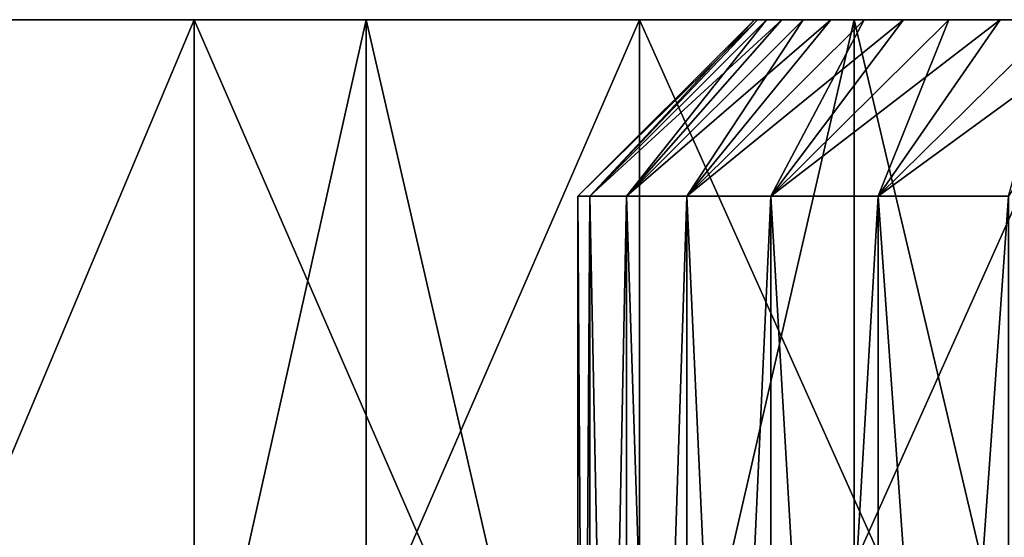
# Model space of a CAD drawing. Header units: metres. Extents: x -30 to 30, y -76 to 64.
# Tile 363 of 541: x -15.08 to -12.29, y 63.03 to 64.5. Entities that reach past the tile are written whole.
import ezdxf

# ---------------------------------------------------------------- set-up
doc = ezdxf.new("R2010")
doc.units = ezdxf.units.M
doc.layers.add('solid_508511', color=7, linetype='CONTINUOUS')

msp = doc.modelspace()

# ---------------------------------------------------------------- linework, layer by layer
at = {"layer": 'solid_508511'}
for points in [[(-14.586552, 64.5, -23.312712), (-18.00643, 64.5, -23.995173), (-19.217804, 64.5, -23.036406)], [(-14.586552, 64.5, -23.312712), (-19.217804, 64.5, -23.036406), (-15.806684, 64.5, -22.503305)], [(-14.586552, 64.5, 23.312712), (-19.217804, 64.5, 23.036406), (-18.00643, 64.5, 23.995173)], [(-15.806684, 64.5, 22.503305), (-19.217804, 64.5, 23.036406), (-14.586552, 64.5, 23.312712)], [(-12.025957, 64.5, -24.731081), (-16.747292, 64.5, -24.890324), (-18.00643, 64.5, -23.995173)], [(-13.325171, 64.5, -24.055967), (-18.00643, 64.5, -23.995173), (-14.586552, 64.5, -23.312712)], [(-12.025957, 64.5, -24.731081), (-18.00643, 64.5, -23.995173), (-13.325171, 64.5, -24.055967)], [(-13.325171, 64.5, 24.055967), (-18.00643, 64.5, 23.995173), (-16.747292, 64.5, 24.890324)], [(-14.586552, 64.5, 23.312712), (-18.00643, 64.5, 23.995173), (-13.325171, 64.5, 24.055967)], [(-10.692564, 64.5, -25.336121), (-15.443765, 64.5, -25.71945), (-16.747292, 64.5, -24.890324)], [(-10.692564, 64.5, -25.336121), (-16.747292, 64.5, -24.890324), (-12.025957, 64.5, -24.731081)], [(-10.692564, 64.5, 25.336121), (-16.747292, 64.5, 24.890324), (-15.443765, 64.5, 25.71945)], [(-12.025957, 64.5, 24.731081), (-16.747292, 64.5, 24.890324), (-10.692564, 64.5, 25.336121)], [(-13.325171, 64.5, 24.055967), (-16.747292, 64.5, 24.890324), (-12.025957, 64.5, 24.731081)], [(-14.586575, 61.599998, -23.312696), (-14.586552, 64.5, -23.312712), (-15.806684, 64.5, -22.503305)], [(-15.806654, 61.599998, -22.503326), (-14.586575, 61.599998, -23.312696), (-15.806684, 64.5, -22.503305)], [(-15.806654, 61.599998, 22.503326), (-15.806684, 64.5, 22.503305), (-14.586552, 64.5, 23.312712)], [(-14.586575, 61.599998, 23.312696), (-15.806654, 61.599998, 22.503326), (-14.586552, 64.5, 23.312712)], [(-15.443768, 58.5, -25.719448), (-15.443765, 64.5, -25.71945), (-14.099323, 64.5, -26.480352)], [(-14.099288, 58.5, -26.480371), (-15.443768, 58.5, -25.719448), (-14.099323, 64.5, -26.480352)], [(-15.443768, 58.5, 25.719448), (-14.099288, 58.5, 26.480371), (-15.443765, 64.5, 25.71945)], [(-7.939019, 64.5, -26.329109), (-14.099323, 64.5, -26.480352), (-15.443765, 64.5, -25.71945)], [(-9.329168, 64.5, -25.869221), (-15.443765, 64.5, -25.71945), (-10.692564, 64.5, -25.336121)], [(-7.939019, 64.5, -26.329109), (-15.443765, 64.5, -25.71945), (-9.329168, 64.5, -25.869221)], [(-14.099288, 58.5, 26.480371), (-14.099323, 64.5, 26.480352), (-15.443765, 64.5, 25.71945)], [(-9.329168, 64.5, 25.869221), (-15.443765, 64.5, 25.71945), (-14.099323, 64.5, 26.480352)], [(-10.692564, 64.5, 25.336121), (-15.443765, 64.5, 25.71945), (-9.329168, 64.5, 25.869221)], [(-14.586575, 61.599998, -23.312696), (-13.325149, 61.599998, -24.055984), (-14.586552, 64.5, -23.312712)], [(-14.586575, 61.599998, 23.312696), (-14.586552, 64.5, 23.312712), (-13.325171, 64.5, 24.055967)], [(-13.325149, 61.599998, 24.055984), (-14.586575, 61.599998, 23.312696), (-13.325171, 64.5, 24.055967)], [(-13.325149, 61.599998, -24.055984), (-13.325171, 64.5, -24.055967), (-14.586552, 64.5, -23.312712)], [(-14.099288, 58.5, -26.480371), (-14.099323, 64.5, -26.480352), (-12.717457, 64.5, -27.171053)], [(-5.09545, 64.5, -27.023811), (-12.717457, 64.5, -27.171053), (-14.099323, 64.5, -26.480352)], [(-6.526494, 64.5, -26.714315), (-14.099323, 64.5, -26.480352), (-7.939019, 64.5, -26.329109)], [(-5.09545, 64.5, -27.023811), (-14.099323, 64.5, -26.480352), (-6.526494, 64.5, -26.714315)], [(-12.71742, 58.5, 27.171074), (-12.717457, 64.5, 27.171053), (-14.099323, 64.5, 26.480352)], [(-6.526494, 64.5, 26.714315), (-14.099323, 64.5, 26.480352), (-12.717457, 64.5, 27.171053)], [(-14.099288, 58.5, 26.480371), (-12.71742, 58.5, 27.171074), (-14.099323, 64.5, 26.480352)], [(-7.939019, 64.5, 26.329109), (-14.099323, 64.5, 26.480352), (-6.526494, 64.5, 26.714315)], [(-9.329168, 64.5, 25.869221), (-14.099323, 64.5, 26.480352), (-7.939019, 64.5, 26.329109)], [(-12.71742, 58.5, -27.171074), (-14.099288, 58.5, -26.480371), (-12.717457, 64.5, -27.171053)], [(-13.5, 64, -0.000001), (-13.000001, 64.5, -0.000001), (-12.991331, 64.5, -0.474712)], [(-13.465603, 64, 0.96309), (-13.000001, 64.5, -0.000001), (-13.5, 64, -0.000001)], [(-13.5, 64, -0.000001), (-12.991331, 64.5, -0.474712), (-13.465603, 64, -0.963091)], [(-13.465603, 64, 0.96309), (-12.965316, 64.5, 0.948936), (-12.991331, 64.5, 0.474711)], [(-13.362583, 64, 1.921297), (-12.965316, 64.5, 0.948936), (-13.465603, 64, 0.96309)], [(-13.465603, 64, 0.96309), (-12.991331, 64.5, 0.474711), (-13.000001, 64.5, -0.000001)], [(-13.465603, 64, -0.963091), (-12.991331, 64.5, -0.474712), (-12.965316, 64.5, -0.948938)], [(-13.465603, 64, -0.963091), (-12.965316, 64.5, -0.948938), (-12.922004, 64.5, -1.421932)], [(-13.465603, 64, -0.963091), (-12.922004, 64.5, -1.421932), (-13.362582, 64, -1.921299)], [(-13.362583, 64, 1.921297), (-12.86147, 64.5, 1.892783), (-12.922004, 64.5, 1.42193)], [(-13.191477, 64, 2.869656), (-12.86147, 64.5, 1.892783), (-13.362583, 64, 1.921297)], [(-13.362583, 64, 1.921297), (-12.922004, 64.5, 1.42193), (-12.965316, 64.5, 0.948936)], [(-13.362582, 64, -1.921299), (-12.922004, 64.5, -1.421932), (-12.86147, 64.5, -1.892784)], [(-13.362582, 64, -1.921299), (-12.86147, 64.5, -1.892784), (-12.783767, 64.5, -2.361209)], [(-13.362582, 64, -1.921299), (-12.783767, 64.5, -2.361209), (-13.191477, 64, -2.869657)], [(-12.025951, 61.599998, -24.731083), (-12.025957, 64.5, -24.731081), (-13.325171, 64.5, -24.055967)], [(-13.325149, 61.599998, -24.055984), (-12.025951, 61.599998, -24.731083), (-13.325171, 64.5, -24.055967)], [(-13.325149, 61.599998, 24.055984), (-13.325171, 64.5, 24.055967), (-12.025957, 64.5, 24.731081)], [(-12.025951, 61.599998, 24.731083), (-13.325149, 61.599998, 24.055984), (-12.025957, 64.5, 24.731081)], [(-13.191477, 64, 2.869656), (-12.688984, 64.5, 2.826591), (-12.783767, 64.5, 2.361207)], [(-12.953134, 64, 3.803462), (-12.688984, 64.5, 2.826591), (-13.191477, 64, 2.869656)], [(-13.191477, 64, 2.869656), (-12.783767, 64.5, 2.361207), (-12.86147, 64.5, 1.892783)], [(-13.191477, 64, -2.869657), (-12.783767, 64.5, -2.361209), (-12.688984, 64.5, -2.826592)], [(-13.191477, 64, -2.869657), (-12.688984, 64.5, -2.826592), (-12.577251, 64.5, -3.288283)], [(-13.191477, 64, -2.869657), (-12.577251, 64.5, -3.288283), (-12.953134, 64, -3.803463)], [(-12.991331, 64.5, -0.474712), (-13.000001, 64.5, -0.000001), (-12.991331, 64.5, 0.474711)], [(-12.991331, 64.5, -0.474712), (-12.991331, 64.5, 0.474711), (-12.965316, 64.5, 0.948936)], [(-12.965316, 64.5, -0.948938), (-12.991331, 64.5, -0.474712), (-12.965316, 64.5, 0.948936)], [(-12.965316, 64.5, -0.948938), (-12.965316, 64.5, 0.948936), (-12.922004, 64.5, 1.42193)], [(-12.922004, 64.5, -1.421932), (-12.965316, 64.5, -0.948938), (-12.922004, 64.5, 1.42193)], [(-12.953134, 64, 3.803462), (-12.448821, 64.5, 3.745254), (-12.577251, 64.5, 3.288282)], [(-12.648811, 64, 4.717793), (-12.448821, 64.5, 3.745254), (-12.953134, 64, 3.803462)], [(-12.953134, 64, 3.803462), (-12.577251, 64.5, 3.288282), (-12.688984, 64.5, 2.826591)], [(-12.953134, 64, -3.803463), (-12.577251, 64.5, -3.288283), (-12.448821, 64.5, -3.745255)], [(-12.953134, 64, -3.803463), (-12.448821, 64.5, -3.745255), (-12.303742, 64.5, -4.197364)], [(-12.953134, 64, -3.803463), (-12.303742, 64.5, -4.197364), (-12.648811, 64, -4.717794)], [(-12.922004, 64.5, -1.421932), (-12.922004, 64.5, 1.42193), (-12.86147, 64.5, 1.892783)], [(-12.86147, 64.5, -1.892784), (-12.922004, 64.5, -1.421932), (-12.86147, 64.5, 1.892783)], [(-12.86147, 64.5, -1.892784), (-12.86147, 64.5, 1.892783), (-12.783767, 64.5, 2.361207)], [(-12.783767, 64.5, -2.361209), (-12.86147, 64.5, -1.892784), (-12.783767, 64.5, 2.361207)], [(-12.783767, 64.5, -2.361209), (-12.783767, 64.5, 2.361207), (-12.688984, 64.5, 2.826591)], [(-12.688984, 64.5, -2.826592), (-12.783767, 64.5, -2.361209), (-12.688984, 64.5, 2.826591)], [(-12.71742, 58.5, -27.171074), (-12.717457, 64.5, -27.171053), (-11.301833, 64.5, -27.789719)], [(-0.732072, 64.5, -27.490252), (-11.301833, 64.5, -27.789719), (-12.717457, 64.5, -27.171053)], [(-3.649901, 64.5, -27.25671), (-12.717457, 64.5, -27.171053), (-5.09545, 64.5, -27.023811)], [(-2.194193, 64.5, -27.412323), (-12.717457, 64.5, -27.171053), (-3.649901, 64.5, -27.25671)], [(-0.732072, 64.5, -27.490252), (-12.717457, 64.5, -27.171053), (-2.194193, 64.5, -27.412323)], [(-11.301826, 58.5, 27.789722), (-11.301833, 64.5, 27.789719), (-12.717457, 64.5, 27.171053)], [(-3.649901, 64.5, 27.25671), (-12.717457, 64.5, 27.171053), (-11.301833, 64.5, 27.789719)], [(-12.71742, 58.5, 27.171074), (-11.301826, 58.5, 27.789722), (-12.717457, 64.5, 27.171053)], [(-5.09545, 64.5, 27.023811), (-12.717457, 64.5, 27.171053), (-3.649901, 64.5, 27.25671)], [(-6.526494, 64.5, 26.714315), (-12.717457, 64.5, 27.171053), (-5.09545, 64.5, 27.023811)], [(-11.301826, 58.5, -27.789722), (-12.71742, 58.5, -27.171074), (-11.301833, 64.5, -27.789719)], [(-12.688984, 64.5, -2.826592), (-12.688984, 64.5, 2.826591), (-12.577251, 64.5, 3.288282)], [(-12.577251, 64.5, -3.288283), (-12.688984, 64.5, -2.826592), (-12.577251, 64.5, 3.288282)], [(-12.648811, 64, 4.717793), (-12.142203, 64.5, 4.644015), (-12.303742, 64.5, 4.197362)], [(-12.280003, 64, 5.608167), (-12.142203, 64.5, 4.644015), (-12.648811, 64, 4.717793)], [(-12.648811, 64, 4.717793), (-12.303742, 64.5, 4.197362), (-12.448821, 64.5, 3.745254)], [(-12.648811, 64, -4.717794), (-12.303742, 64.5, -4.197364), (-12.142203, 64.5, -4.644016)], [(-12.648811, 64, -4.717794), (-12.142203, 64.5, -4.644016), (-11.964426, 64.5, -5.084537)], [(-12.648811, 64, -4.717794), (-11.964426, 64.5, -5.084537), (-12.280002, 64, -5.608169)], [(-12.577251, 64.5, -3.288283), (-12.577251, 64.5, 3.288282), (-12.448821, 64.5, 3.745254)], [(-12.448821, 64.5, -3.745255), (-12.577251, 64.5, -3.288283), (-12.448821, 64.5, 3.745254)], [(-12.448821, 64.5, -3.745255), (-12.448821, 64.5, 3.745254), (-12.303742, 64.5, 4.197362)], [(-12.303742, 64.5, -4.197364), (-12.448821, 64.5, -3.745255), (-12.303742, 64.5, 4.197362)], [(-12.303742, 64.5, -4.197364), (-12.303742, 64.5, 4.197362), (-12.142203, 64.5, 4.644015)], [(-12.142203, 64.5, -4.644016), (-12.303742, 64.5, -4.197364), (-12.142203, 64.5, 4.644015)], [(-13.5, 58.799999, 0), (-13.5, 64, -0.000001), (-13.465603, 64, -0.963091)], [(-13.465603, 58.799999, -0.96309), (-13.5, 58.799999, 0), (-13.465603, 64, -0.963091)], [(-13.465603, 58.799999, 0.963091), (-13.465603, 64, 0.96309), (-13.5, 64, -0.000001)], [(-13.5, 58.799999, 0), (-13.465603, 58.799999, 0.963091), (-13.5, 64, -0.000001)], [(-13.465603, 58.799999, -0.96309), (-13.465603, 64, -0.963091), (-13.362582, 64, -1.921299)], [(-13.362582, 58.799999, -1.921298), (-13.465603, 58.799999, -0.96309), (-13.362582, 64, -1.921299)], [(-13.362582, 58.799999, 1.921298), (-13.362583, 64, 1.921297), (-13.465603, 64, 0.96309)], [(-13.465603, 58.799999, 0.963091), (-13.362582, 58.799999, 1.921298), (-13.465603, 64, 0.96309)], [(-13.191477, 58.799999, 2.869657), (-13.191477, 64, 2.869656), (-13.362583, 64, 1.921297)], [(-13.362582, 58.799999, 1.921298), (-13.191477, 58.799999, 2.869657), (-13.362583, 64, 1.921297)], [(-13.362582, 58.799999, -1.921298), (-13.362582, 64, -1.921299), (-13.191477, 64, -2.869657)], [(-13.191477, 58.799999, -2.869657), (-13.362582, 58.799999, -1.921298), (-13.191477, 64, -2.869657)], [(-13.191477, 58.799999, -2.869657), (-13.191477, 64, -2.869657), (-12.953134, 64, -3.803463)], [(-12.953134, 58.799999, -3.803463), (-13.191477, 58.799999, -2.869657), (-12.953134, 64, -3.803463)], [(-12.953134, 58.799999, 3.803463), (-12.953134, 64, 3.803462), (-13.191477, 64, 2.869656)], [(-13.191477, 58.799999, 2.869657), (-12.953134, 58.799999, 3.803463), (-13.191477, 64, 2.869656)], [(-12.953134, 58.799999, -3.803463), (-12.953134, 64, -3.803463), (-12.648811, 64, -4.717794)], [(-12.648811, 58.799999, -4.717793), (-12.953134, 58.799999, -3.803463), (-12.648811, 64, -4.717794)], [(-12.648811, 58.799999, 4.717794), (-12.648811, 64, 4.717793), (-12.953134, 64, 3.803462)], [(-12.953134, 58.799999, 3.803463), (-12.648811, 58.799999, 4.717794), (-12.953134, 64, 3.803462)], [(-12.648811, 58.799999, -4.717793), (-12.648811, 64, -4.717794), (-12.280002, 64, -5.608169)], [(-12.280003, 58.799999, -5.608168), (-12.648811, 58.799999, -4.717793), (-12.280002, 64, -5.608169)], [(-12.280003, 58.799999, 5.608168), (-12.280003, 64, 5.608167), (-12.648811, 64, 4.717793)], [(-12.648811, 58.799999, 4.717794), (-12.280003, 58.799999, 5.608168), (-12.648811, 64, 4.717793)]]:
    msp.add_3dface(points, dxfattribs=at)

doc.saveas('drawing.dxf')
